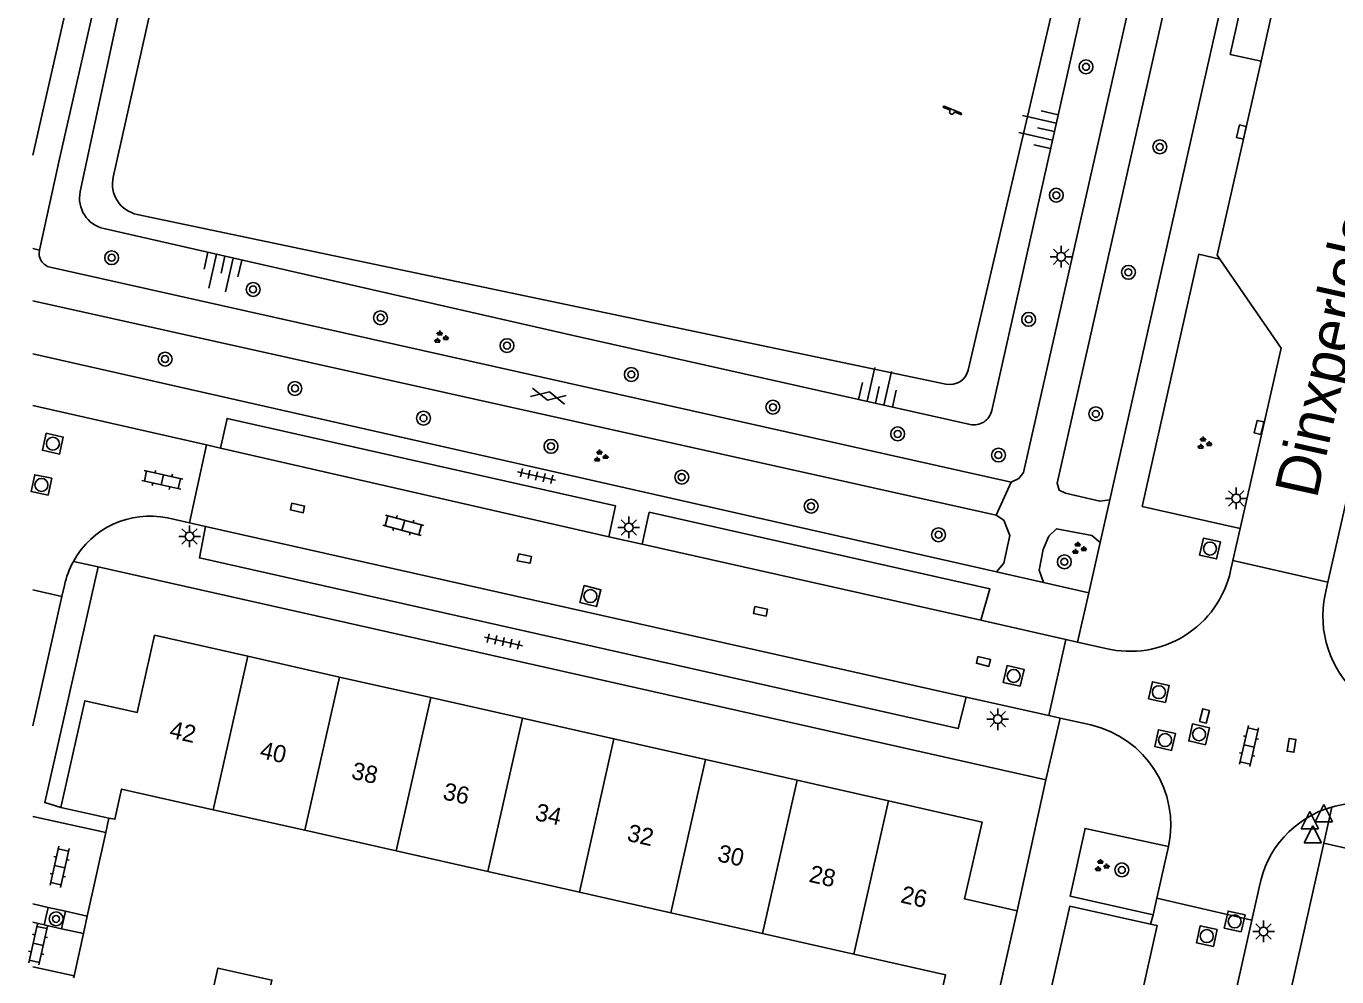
# Model space of a CAD drawing. Extents: x 128999 to 131010, y 395498 to 399007.
# Drawn here: x 128999.6 to 129075.3, y 398835.4 to 398890.3 of the extents above; entities that cross this region are included whole.
import ezdxf

# ---------------------------------------------------------------- set-up
doc = ezdxf.new("R2010")
doc.units = 0
for name, color, linetype in [('gg-afsc-erfafscheiding', 7, 'Continuous'), ('gg-anno-huisnummerreeks BGT', 7, 'Continuous'), ('gg-anno-openbare ruimte label', 7, 'Continuous'), ('gg-bbg-bijgebouw', 7, 'Continuous'), ('gg-bbg-hoofdgebouw', 7, 'Continuous'), ('gg-bbg-tussenscheiding', 7, 'Continuous'), ('gg-knt-BGT kruinlijn', 7, 'Continuous'), ('gg-knt-bovenkant onderkant talud', 7, 'Continuous'), ('gg-knt-verharding', 7, 'Continuous'), ('gg-knt-verharding nz', 7, 'Continuous'), ('gt-grn-weggrens', 7, 'Continuous'), ('gt-symb-boom', 7, 'Continuous'), ('gt-symb-gesloten verharding', 7, 'Continuous'), ('gt-symb-groenvak', 7, 'Continuous'), ('gt-symb-klinker verharding', 7, 'Continuous'), ('gt-symb-kolk', 7, 'Continuous'), ('gt-symb-kolk center center', 7, 'Continuous'), ('gt-symb-lichtmast', 7, 'Continuous'), ('gt-symb-rioolschacht', 7, 'Continuous'), ('gt-symb-speelvoorziening', 7, 'Continuous'), ('gt-symb-talud symbool', 7, 'Continuous'), ('gt-symb-tegel verharding', 7, 'Continuous'), ('gt-symb-waterafsluiter', 7, 'Continuous')]:
    doc.layers.add(name, color=color, linetype=linetype)

# ---------------------------------------------------------------- blocks, each defined once
blk = doc.blocks.new('gt0-BOOM')
at = {"layer": 'gt-symb-boom'}
for radius in [0.4, 0.2]:
    blk.add_circle((0, 0), radius, dxfattribs=at)
blk = doc.blocks.new('gt0-GRVAK')
at = {"layer": 'gt-symb-groenvak'}
for p, q in [((-0.11, 0.189), (-0.228, 0.24)), ((-0.182, 0.153), (0.088, 0.153)), ((-0.091, 0.211), (-0.156, 0.322)), ((-0.047, 0.214), (-0.047, 0.393)), ((-0.004, 0.211), (0.061, 0.322)), ((0.015, 0.189), (0.133, 0.24)), ((0.262, -0.052), (0.197, 0.059)), ((0.305, -0.049), (0.305, 0.13)), ((0.349, -0.052), (0.414, 0.059)), ((-0.245, -0.228), (-0.363, -0.177)), ((-0.318, -0.264), (-0.047, -0.264)), ((-0.226, -0.206), (-0.291, -0.095)), ((-0.183, -0.203), (-0.183, -0.024)), ((-0.139, -0.206), (-0.074, -0.095)), ((-0.12, -0.228), (-0.002, -0.177)), ((0.243, -0.074), (0.125, -0.023)), ((0.17, -0.11), (0.441, -0.11)), ((0.368, -0.074), (0.486, -0.023))]:
    blk.add_line(p, q, dxfattribs=at)
blk = doc.blocks.new('gt0-LMAST')
at = {"layer": 'gt-symb-lichtmast'}
for p, q in [((-0.182, 0.173), (-0.447, 0.438)), ((-0.005, 0.246), (-0.005, 0.621)), ((0.172, 0.173), (0.437, 0.438)), ((-0.255, -0.004), (-0.63, -0.004)), ((-0.182, -0.181), (-0.447, -0.446)), ((-0.005, -0.254), (-0.005, -0.629)), ((0.437, -0.446), (0.172, -0.181)), ((0.245, -0.004), (0.62, -0.004))]:
    blk.add_line(p, q, dxfattribs=at)
blk.add_circle((-0.005, -0.004), 0.25, dxfattribs=at)
blk = doc.blocks.new('gt0-TALUD_1')
at = {"layer": 'gt-symb-talud symbool'}
for p, q in [((-1, -1), (-1, 0)), ((-0.5, -2), (-0.5, 0)), ((0, -1), (0, 0)), ((0.5, -2), (0.5, 0)), ((1, -1), (1, 0))]:
    blk.add_line(p, q, dxfattribs=at)
blk = doc.blocks.new('gt0-SV')
at = {"layer": 'gt-symb-speelvoorziening'}
for p, q in [((-0.477, 0.255), (-0.08, 0.096)), ((0.542, -0.076), (-0.449, 0.324)), ((0.125, 0.014), (0.515, -0.143))]:
    blk.add_line(p, q, dxfattribs=at)
for centre, radius, start, end in [((-0.466, 0.291), 0.0369, 63.6251, 252.66016), ((-0.002, -0.005), 0.128, 127.68665, 8.59861), ((0.531, -0.111), 0.0363, 243.50852, 72.54358)]:
    blk.add_arc(centre, radius, start, end, dxfattribs=at)
blk = doc.blocks.new('gt0-RS')
at = {"layer": 'gt-symb-rioolschacht'}
blk.add_lwpolyline([(-0.5, -0.5), (0.5, -0.5), (0.5, 0.5), (-0.5, 0.5)], close=True, dxfattribs=at)
blk.add_circle((0, 0), 0.375, dxfattribs=at)
blk = doc.blocks.new('gt0-KOLK')
at = {"layer": 'gt-symb-kolk'}
blk.add_lwpolyline([(0, 0), (0.375, 0), (0.375, 0.4), (-0.375, 0.4), (-0.375, 0), (0, 0)], dxfattribs=at)
blk = doc.blocks.new('gt0-GESVH1')
at = {"layer": 'gt-symb-gesloten verharding'}
for p, q in [((-0.992, -0.261), (0.008, 0.239)), ((0.008, -0.261), (-0.992, 0.239)), ((0.008, 0.239), (1.008, -0.261)), ((1.008, 0.239), (0.008, -0.261))]:
    blk.add_line(p, q, dxfattribs=at)
blk = doc.blocks.new('gt0-KOLKCC')
at = {"layer": 'gt-symb-kolk center center'}
blk.add_lwpolyline([(-0.375, 0.2), (0.375, 0.2), (0.375, -0.2), (-0.375, -0.2)], close=True, dxfattribs=at)
blk = doc.blocks.new('gt0-KL1')
at = {"layer": 'gt-symb-klinker verharding'}
for p, q in [((-1.15, 0.3), (1.15, 0.3)), ((-1, -0.3), (-1, 0.3)), ((-0.5, 0.3), (-0.5, 0.45)), ((0, -0.3), (0, 0.3)), ((0.5, 0.3), (0.5, 0.45)), ((1, -0.3), (1, 0.3)), ((-1.15, -0.3), (1.15, -0.3)), ((-0.5, -0.45), (-0.5, -0.3)), ((0.5, -0.45), (0.5, -0.3))]:
    blk.add_line(p, q, dxfattribs=at)
blk = doc.blocks.new('gt0-TEG1')
at = {"layer": 'gt-symb-tegel verharding'}
for p, q in [((-1.125, 0), (1.125, 0)), ((-0.9, -0.25), (-0.9, 0.25)), ((-0.45, -0.25), (-0.45, 0.25)), ((0, -0.25), (0, 0.25)), ((0.45, -0.25), (0.45, 0.25)), ((0.9, -0.25), (0.9, 0.25))]:
    blk.add_line(p, q, dxfattribs=at)
blk = doc.blocks.new('gt0-WAFSL')
at = {"layer": 'gt-symb-waterafsluiter'}
for p, q in [((-0.5, -0.333), (0, 0.667)), ((0, 0.667), (0.5, -0.333)), ((0.5, -0.333), (-0.5, -0.333))]:
    blk.add_line(p, q, dxfattribs=at)

msp = doc.modelspace()

# ---------------------------------------------------------------- linework, layer by layer
at = {"layer": 'gg-afsc-erfafscheiding'}
for p, q in [((129004.399, 398844.595), (129004.215, 398843.762)), ((129004.215, 398843.762), (129003.146, 398838.92)), ((129074.53, 398843.14), (129095.767, 398838.387)), ((129003.146, 398838.92), (129002.925, 398837.921)), ((129002.925, 398837.921), (129002.386, 398835.478)), ((129002.386, 398835.478), (129002.359, 398835.357))]:
    msp.add_line(p, q, dxfattribs=at)
at = {"layer": 'gg-bbg-bijgebouw'}
msp.add_lwpolyline([(129013.28, 398832.89), (129013.805, 398835.23), (129010.685, 398835.93), (129010.16, 398833.59)], dxfattribs=at)
at = {"layer": 'gg-bbg-hoofdgebouw'}
for p, q in [((129017.699, 398852.74), (129012.415, 398853.934)), ((129022.983, 398851.547), (129017.699, 398852.74)), ((129028.267, 398850.353), (129022.983, 398851.547)), ((129033.55, 398849.16), (129028.267, 398850.353)), ((129038.834, 398847.966), (129033.55, 398849.16)), ((129044.119, 398846.773), (129038.834, 398847.966)), ((129049.403, 398845.579), (129044.119, 398846.773)), ((129001.62, 398845.21), (129004.399, 398844.595)), ((129010.416, 398845.077), (129015.701, 398843.885)), ((129015.701, 398843.885), (129020.985, 398842.693)), ((129020.985, 398842.693), (129026.269, 398841.501)), ((129026.269, 398841.501), (129031.553, 398840.309)), ((129031.553, 398840.309), (129036.837, 398839.117)), ((129036.837, 398839.117), (129042.122, 398837.924)), ((129055.431, 398833.09), (129056.82, 398839.23)), ((129042.122, 398837.924), (129047.406, 398836.732))]:
    msp.add_line(p, q, dxfattribs=at)
for points in [[(129012.415, 398853.934), (129007.03, 398855.15), (129006.03, 398850.69), (129003.01, 398851.37), (129001.62, 398845.21)], [(129004.399, 398844.595), (129004.74, 398844.52), (129005.13, 398846.27), (129010.416, 398845.077)], [(129056.82, 398839.23), (129053.79, 398839.92), (129054.8, 398844.36), (129049.403, 398845.579)], [(129047.406, 398836.732), (129052.69, 398835.54), (129052.3, 398833.8), (129055.431, 398833.09)]]:
    msp.add_lwpolyline(points, dxfattribs=at)
at = {"layer": 'gg-bbg-tussenscheiding'}
for p, q in [((129010.416, 398845.077), (129012.415, 398853.934)), ((129015.701, 398843.885), (129017.699, 398852.74)), ((129020.985, 398842.693), (129022.983, 398851.547)), ((129026.269, 398841.501), (129028.267, 398850.353)), ((129031.553, 398840.309), (129033.55, 398849.16)), ((129036.837, 398839.117), (129038.834, 398847.966)), ((129042.122, 398837.924), (129044.119, 398846.773)), ((129047.406, 398836.732), (129049.403, 398845.579))]:
    msp.add_line(p, q, dxfattribs=at)
at = {"layer": 'gg-knt-BGT kruinlijn'}
for points in [[(129017.143, 398946.176), (129012.604, 398925.452), (129007.007, 398900.648), (129002.738, 398880.774)], [(129055.362, 398868.125), (129063.152, 398902.862), (129070.493, 398934.571)], [(129004.098, 398878.641), (129031.201, 398872.462), (129054.108, 398867.33)]]:
    msp.add_lwpolyline(points, dxfattribs=at)
for centre, radius, start, end in [((129004.497, 398880.396), 1.799, 167.85708, 257.18606), ((129054.338, 398868.354), 1.05, 257.37239, 347.37465)]:
    msp.add_arc(centre, radius, start, end, dxfattribs=at)
at = {"layer": 'gg-knt-bovenkant onderkant talud'}
for p, q in [((129053.992, 398870.463), (129068.83, 398933.791)), ((129006.032, 398879.456), (129052.719, 398869.653))]:
    msp.add_line(p, q, dxfattribs=at)
msp.add_lwpolyline([(129018.677, 398944.672), (129011.055, 398910.224), (129004.645, 398881.611)], dxfattribs=at)
for centre, radius, start, end in [((129006.403, 398881.218), 1.801, 167.40532, 258.12692), ((129052.941, 398870.709), 1.08, 258.1352, 346.80136)]:
    msp.add_arc(centre, radius, start, end, dxfattribs=at)
at = {"layer": 'gg-knt-verharding'}
for p, q in [((129000, 398882.885), (129015.577, 398951.511)), ((129062.18, 398862.98), (129078.52, 398935.519)), ((129079.785, 398880.429), (129074.764, 398858.223)), ((129001.01, 398876.41), (129056.49, 398863.99)), ((129000, 398874.459), (129055.62, 398862.08)), ((129000, 398871.403), (129055.63, 398858.818)), ((129000, 398868.417), (129010.035, 398866.144)), ((129009.047, 398861.643), (129010.035, 398866.144)), ((129010.835, 398865.963), (129010.035, 398866.144)), ((129061.624, 398860.511), (129062.18, 398862.98)), ((129007.77, 398861.93), (129009.047, 398861.643)), ((129009.047, 398861.643), (129009.967, 398861.436)), ((129035.185, 398860.407), (129033.264, 398860.841)), ((129069.284, 398859.463), (129069.706, 398861.326)), ((129061.624, 398860.511), (129060.97, 398857.61)), ((129069.149, 398858.867), (129069.284, 398859.463)), ((129074.764, 398858.223), (129069.284, 398859.463)), ((129058.49, 398846.81), (129003.77, 398859.1)), ((129055.63, 398858.818), (129058.342, 398858.204)), ((129000, 398857.778), (129001.686, 398857.395)), ((129001.686, 398857.395), (129001.83, 398858.032)), ((129060.97, 398857.61), (129058.342, 398858.204)), ((129074.764, 398858.223), (129074.6, 398857.5)), ((129000, 398849.919), (129001.686, 398857.395)), ((129054.739, 398856.023), (129059.645, 398854.912)), ((129059.645, 398854.912), (129058.653, 398850.513)), ((129059.645, 398854.912), (129060.315, 398854.76)), ((129060.315, 398854.76), (129061.95, 398854.39)), ((129053.878, 398851.584), (129058.653, 398850.513)), ((129058.653, 398850.513), (129059.307, 398850.366)), ((129059.307, 398850.366), (129061.072, 398849.97)), ((129056.82, 398839.23), (129058.49, 398846.81)), ((129000, 398844.687), (129004.215, 398843.762)), ((129074.53, 398843.14), (129050.42, 398736.17)), ((129064.891, 398839.97), (129065.565, 398842.957)), ((129070.8, 398840.58), (129070.373, 398838.686)), ((129000, 398839.635), (129000.879, 398839.435)), ((129064.671, 398838.996), (129064.891, 398839.97)), ((129064.891, 398839.97), (129070.373, 398838.686)), ((129000.661, 398838.423), (129000.879, 398839.435)), ((129000.879, 398839.435), (129001.884, 398839.207)), ((129001.884, 398839.207), (129001.654, 398838.203)), ((129001.884, 398839.207), (129003.146, 398838.92)), ((129064.671, 398838.996), (129064.534, 398838.456)), ((129000, 398838.57), (129000.661, 398838.423)), ((129000.661, 398838.423), (129001.654, 398838.203)), ((129001.654, 398838.203), (129002.925, 398837.921)), ((129070.373, 398838.686), (129050.354, 398749.943)), ((129000, 398836.006), (129002.386, 398835.478))]:
    msp.add_line(p, q, dxfattribs=at)
for points in [[(129016.565, 398948.739), (129001.549, 398882.674), (129000.381, 398877.39)], [(129056.49, 398863.99), (129056.92, 398864.21), (129057.19, 398864.55), (129073.12, 398934.96), (129073.221, 398935.88)], [(129078.52, 398935.519), (129075.45, 398936.2), (129059.13, 398863.93), (129059.25, 398863.54), (129059.61, 398863.36), (129061.6, 398862.89), (129062.18, 398862.98)], [(129075.227, 398907.506), (129073.441, 398907.908), (129069.125, 398888.703), (129070.904, 398888.319)], [(129068.537, 398876.881), (129068.38, 398877.11), (129070.904, 398888.319)], [(129069.706, 398861.326), (129064.044, 398862.597), (129067.319, 398877.162), (129068.537, 398876.881)], [(129069.706, 398861.326), (129072.06, 398871.73), (129068.537, 398876.881)], [(129033.264, 398860.841), (129033.644, 398862.623), (129011.219, 398867.673), (129010.835, 398865.963)], [(129054.739, 398856.023), (129055.257, 398857.839), (129035.585, 398862.257), (129035.185, 398860.407)], [(129009.967, 398861.436), (129009.621, 398859.618), (129053.426, 398849.761), (129053.878, 398851.584)], [(129055.63, 398858.818), (129056.06, 398859.32), (129056.401, 398860.91), (129056.05, 398861.79), (129055.62, 398862.08)], [(129061.624, 398860.511), (129061.14, 398860.91), (129059.1, 398861.3), (129058.65, 398860.88), (129058.32, 398860.1), (129058.09, 398858.92), (129058.342, 398858.204)], [(129003.77, 398859.1), (129000.69, 398845.49), (129001.62, 398845.21)], [(129065.565, 398842.957), (129060.752, 398843.995), (129059.885, 398840.089), (129064.671, 398838.996)], [(129064.534, 398838.456), (129059.861, 398839.501), (129057.074, 398827.183), (129061.8, 398826.145)]]:
    msp.add_lwpolyline(points, dxfattribs=at)
for centre, radius, start, end in [((129001.181, 398877.211), 0.819, 167.41084, 257.97683), ((129006.758, 398856.998), 5.035, 78.40198, 151.24737), ((129006.75, 398856.999), 5.027, 151.21408, 168.14502), ((129063.35, 398860.166), 5.943, 256.37731, 347.37699), ((129080.567, 398856.263), 6.094, 168.2909, 228.13196), ((129059.764, 398844.186), 5.93, 348.03701, 77.25571), ((129076.602, 398839.557), 5.892, 105.75878, 169.99897), ((129076.601, 398839.549), 5.899, 76.29466, 105.7316)]:
    msp.add_arc(centre, radius, start, end, dxfattribs=at)
at = {"layer": 'gg-knt-verharding nz'}
for p, q in [((129070.904, 398888.319), (129075.227, 398907.506)), ((129033.264, 398860.841), (129010.835, 398865.963)), ((129053.878, 398851.584), (129009.967, 398861.436)), ((129054.739, 398856.023), (129035.185, 398860.407))]:
    msp.add_line(p, q, dxfattribs=at)
msp.add_lwpolyline([(129061.8, 398826.145), (129062.155, 398826.078), (129064.914, 398838.386), (129064.534, 398838.456)], dxfattribs=at)
at = {"layer": 'gt-grn-weggrens'}
for p, q in [((129000, 398877.483), (129000.381, 398877.39)), ((129056.49, 398863.99), (129055.62, 398862.08)), ((129003.77, 398859.1), (129002.344, 398859.42)), ((129060.315, 398854.76), (129060.97, 398857.61)), ((129058.49, 398846.81), (129059.307, 398850.366)), ((129074.53, 398843.14), (129075.002, 398845.227))]:
    msp.add_line(p, q, dxfattribs=at)

# ---------------------------------------------------------------- block references
at = {"layer": 'gt-symb-boom'}
for p in [(129060.8, 398887.983), (129065.061, 398883.359), (129059.087, 398880.566), (129004.554, 398876.957), (129063.251, 398876.116), (129012.72, 398875.127), (129020.076, 398873.49), (129057.491, 398873.397), (129027.376, 398871.881), (129007.638, 398871.103), (129034.554, 398870.214), (129015.134, 398869.407), (129042.728, 398868.322), (129061.369, 398867.939), (129022.555, 398867.69), (129049.93, 398866.781), (129029.915, 398866.064), (129055.747, 398865.559), (129037.465, 398864.283), (129044.931, 398862.603), (129052.288, 398860.956), (129059.553, 398859.394), (129062.869, 398841.598), (129001.346, 398838.769)]:
    msp.add_blockref('gt0-BOOM', p, dxfattribs=at)
at = {"layer": 'gt-symb-gesloten verharding', "rotation": -12.646853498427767}
msp.add_blockref('gt0-GESVH1', (129029.761, 398868.979), dxfattribs=at)
at = {"layer": 'gt-symb-groenvak'}
for p in [(129023.538, 398872.352), (129067.606, 398866.23), (129032.765, 398865.482), (129060.37, 398860.162), (129061.682, 398841.834)]:
    msp.add_blockref('gt0-GRVAK', p, dxfattribs=at)
at = {"layer": 'gt-symb-klinker verharding'}
for p, rotation in [((129007.482, 398864.128), -12.646853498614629), ((129021.392, 398861.5), -15.245070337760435), ((129070.216, 398848.754), 77.22875743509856), ((129001.55, 398841.778), 77.4649766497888), ((129000.31, 398837.295), 77.4649766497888)]:
    msp.add_blockref('gt0-KL1', p, dxfattribs=dict(at, rotation=rotation))
at = {"layer": 'gt-symb-kolk'}
for p, rotation in [((129069.97, 398884.173), 77.29726808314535), ((129070.988, 398867.109), 76.99249520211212), ((129067.447, 398850.54), -103.82779503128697), ((129072.47, 398848.823), -99.02919884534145)]:
    msp.add_blockref('gt0-KOLK', p, dxfattribs=dict(at, rotation=rotation))
at = {"layer": 'gt-symb-kolk center center'}
for p, rotation in [((129015.282, 398862.502), -13.119144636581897), ((129028.38, 398859.579), -11.658401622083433), ((129042.01, 398856.533), -12.242859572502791), ((129054.883, 398853.638), -13.702889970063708)]:
    msp.add_blockref('gt0-KOLKCC', p, dxfattribs=dict(at, rotation=rotation))
at = {"layer": 'gt-symb-lichtmast'}
for p in [(129059.365, 398877.019), (129069.483, 398863.062), (129009.055, 398860.866), (129034.413, 398861.384), (129055.708, 398850.305), (129071.055, 398838.046)]:
    msp.add_blockref('gt0-LMAST', p, dxfattribs=at)
at = {"layer": 'gt-symb-rioolschacht'}
for p, rotation in [((129001.159, 398866.217), 77.28466301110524), ((129000.503, 398863.834), 78.22937398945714), ((129067.959, 398860.16), -12.64685350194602), ((129032.189, 398857.413), -14.300277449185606), ((129056.625, 398852.799), 77.28466301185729), ((129065.009, 398851.864), 77.28466301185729), ((129065.364, 398849.094), 77.28466301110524), ((129067.327, 398849.429), 77.28466301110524), ((129069.384, 398838.62), 77.28466301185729), ((129067.775, 398837.772), 77.28466301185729)]:
    msp.add_blockref('gt0-RS', p, dxfattribs=dict(at, rotation=rotation))
at = {"layer": 'gt-symb-speelvoorziening'}
msp.add_blockref('gt0-SV', (129053.059, 398885.378), dxfattribs=at)
at = {"layer": 'gt-symb-talud symbool'}
for p, xscale, yscale, rotation in [((129058.977, 398884.244), 1.0002684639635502, 1.0002684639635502, -102.64685349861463), ((129011.09, 398877.047), 0.9999544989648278, 0.9999544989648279, -12.827123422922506), ((129048.65, 398868.553), 0.999512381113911, 0.9995123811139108, 167.28466301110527)]:
    msp.add_blockref('gt0-TALUD_1', p, dxfattribs=dict(at, xscale=xscale, yscale=yscale, rotation=rotation))
at = {"layer": 'gt-symb-tegel verharding', "rotation": -12.646853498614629}
for p in [(129029.086, 398864.349), (129027.166, 398854.787)]:
    msp.add_blockref('gt0-TEG1', p, dxfattribs=at)
at = {"layer": 'gt-symb-waterafsluiter'}
for p in [(129073.714, 398844.295), (129074.528, 398844.712), (129073.895, 398843.485)]:
    msp.add_blockref('gt0-WAFSL', p, dxfattribs=at)

# ---------------------------------------------------------------- texts
at = {"layer": 'gg-anno-huisnummerreeks BGT'}
for s, p in [('42', (129007.836, 398849.247)), ('40', (129013.053, 398848.07)), ('38', (129018.338, 398846.878)), ('36', (129023.622, 398845.686)), ('34', (129028.941, 398844.486)), ('32', (129034.257, 398843.287)), ('30', (129039.475, 398842.109)), ('28', (129044.759, 398840.917)), ('26', (129050.043, 398839.725))]:
    msp.add_text(s, height=1, rotation=347.3, dxfattribs=at).set_placement(p)
at = {"layer": 'gg-anno-openbare ruimte label'}
msp.add_text('Dinxperlolaan', height=2.5, rotation=77.5, dxfattribs=at).set_placement((129074.122, 398862.985))

doc.saveas('drawing.dxf')
